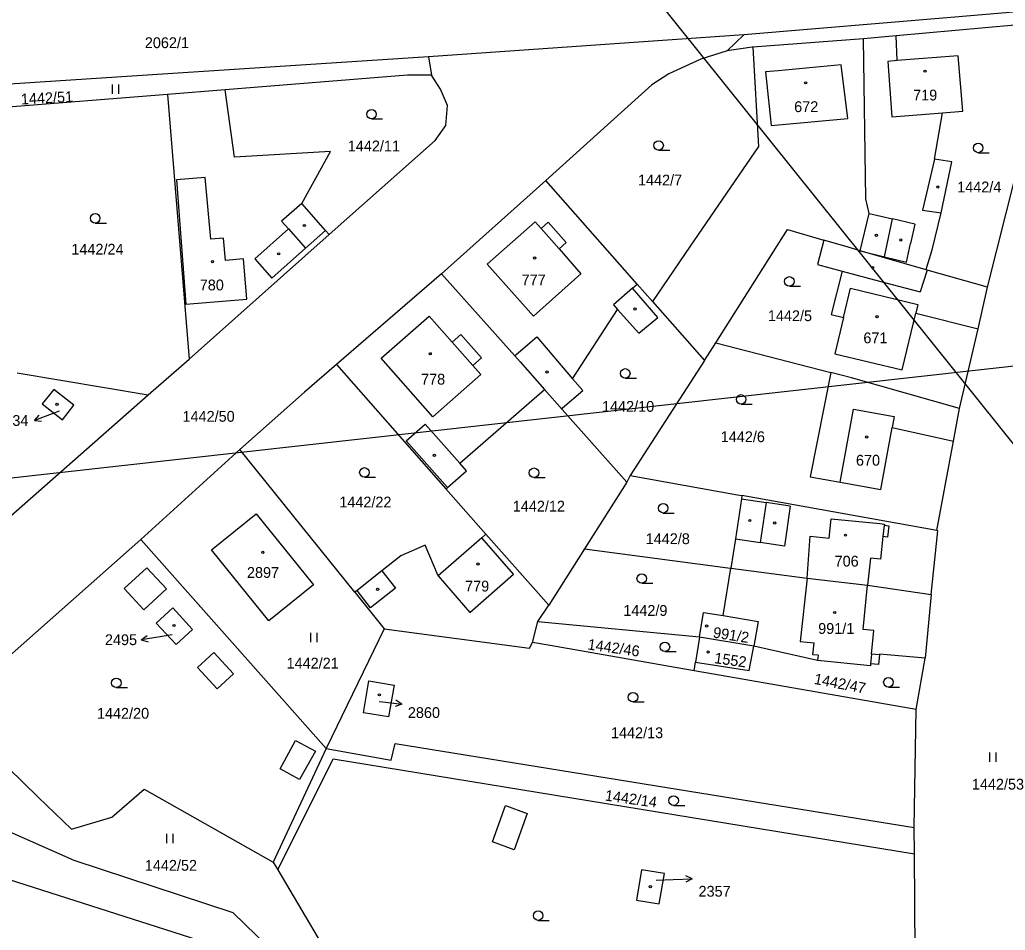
# Model space of a CAD drawing. Extents: x -793666 to -785424, y -1118958 to -1108761.
# Drawn here: x -792788.6 to -792633.4, y -1110305.6 to -1110162.1 of the extents above; entities that cross this region are included whole.
import ezdxf

# ---------------------------------------------------------------- set-up
doc = ezdxf.new("R2010")
doc.units = 0
for name, color, linetype in [('1_2000 - úřady', 7, 'Continuous'), ('Hranice parcel', 7, 'Continuous'), ('Parcelní čísla', 7, 'Continuous'), ('Pop  PČ popisy', 7, 'Continuous'), ('Vnitřní kresba', 7, 'Continuous'), ('Značky budov', 7, 'Continuous'), ('Značky kultur', 7, 'Continuous')]:
    doc.layers.add(name, color=color, linetype=linetype)

msp = doc.modelspace()

# ---------------------------------------------------------------- linework, layer by layer
at = {"layer": '1_2000 - úřady'}
for points in [[(-791938.08, -1109742.36), (-792598.01, -1110271.46), (-792786.15, -1110036.8), (-792126.22, -1109507.7)], [(-792522.06, -1110204.41), (-792422.02, -1111099.6), (-792720.93, -1111133), (-792820.96, -1110237.81)]]:
    msp.add_lwpolyline(points, close=True, dxfattribs=at)
at = {"layer": 'Hranice parcel'}
for p, q in [((-792674.54, -1110164.53), (-792724.21, -1110167.98)), ((-792677.2, -1110167.06), (-792674.54, -1110164.53)), ((-792655.73, -1110165.18), (-792673.16, -1110166.45)), ((-792650.59, -1110164.71), (-792655.73, -1110165.18)), ((-792724.21, -1110167.98), (-792723.77, -1110170.89)), ((-792756.24, -1110173.2), (-792765.3, -1110173.93)), ((-792765.3, -1110173.93), (-792791.78, -1110176.05)), ((-792765.3, -1110173.93), (-792761.9, -1110215.62)), ((-792705.77, -1110187.49), (-792722.17, -1110202.16)), ((-792691.37, -1110203.81), (-792705.77, -1110187.49)), ((-792761.9, -1110215.62), (-792739.85, -1110196)), ((-792645.87, -1110201.53), (-792656.23, -1110198.55)), ((-792722.17, -1110202.16), (-792738.73, -1110216.47)), ((-792691.37, -1110203.81), (-792688.97, -1110206.53)), ((-792637.65, -1110210.85), (-792636.2, -1110204.31)), ((-792688.97, -1110206.53), (-792680.77, -1110215.83)), ((-792640.62, -1110223.39), (-792637.65, -1110210.85)), ((-792680.77, -1110215.83), (-792678.99, -1110213.07)), ((-792678.99, -1110213.07), (-792660.86, -1110217.73)), ((-792768.39, -1110221.23), (-792761.9, -1110215.62)), ((-792738.73, -1110216.47), (-792721.47, -1110236.05)), ((-792680.77, -1110215.83), (-792692.49, -1110233.97)), ((-792788.97, -1110217.76), (-792768.39, -1110221.23)), ((-792705.94, -1110220.41), (-792703.16, -1110223.56)), ((-792703.16, -1110223.56), (-792693.01, -1110235.03)), ((-792641.57, -1110228.57), (-792640.62, -1110223.39)), ((-792644.16, -1110242.64), (-792641.57, -1110228.57)), ((-792753.93, -1110229.88), (-792769.54, -1110244.05)), ((-792735.82, -1110252.35), (-792753.93, -1110229.88)), ((-792693.01, -1110235.03), (-792699.65, -1110245.51)), ((-792692.49, -1110233.97), (-792693.01, -1110235.03)), ((-792721.47, -1110236.05), (-792715.17, -1110243.19)), ((-792644.16, -1110242.64), (-792674.88, -1110237.13)), ((-792705.28, -1110254.41), (-792715.17, -1110243.19)), ((-792769.54, -1110244.05), (-792799.79, -1110270.88)), ((-792740.34, -1110276.96), (-792769.54, -1110244.05)), ((-792699.65, -1110245.51), (-792705.28, -1110254.41)), ((-792677.84, -1110256.04), (-792676.62, -1110248.54)), ((-792735.82, -1110252.35), (-792731.19, -1110258.09)), ((-792645.08, -1110252.7), (-792646.01, -1110262.76)), ((-792707, -1110256.94), (-792705.28, -1110254.41)), ((-792707.82, -1110260.28), (-792707, -1110256.94)), ((-792707, -1110256.94), (-792681.54, -1110259.37)), ((-792731.19, -1110258.09), (-792740.34, -1110276.96)), ((-792681.55, -1110259.43), (-792682.17, -1110263.35)), ((-792681.55, -1110259.43), (-792681.54, -1110259.37)), ((-792673.01, -1110260.82), (-792681.55, -1110259.43)), ((-792682.38, -1110264.72), (-792682.17, -1110263.35)), ((-792647.45, -1110270.81), (-792646.01, -1110262.76)), ((-792647.73, -1110289.44), (-792647.45, -1110270.81)), ((-792740.34, -1110276.96), (-792748.68, -1110294.88)), ((-792647.69, -1110293.54), (-792647.73, -1110289.44)), ((-792647.35, -1110350.05), (-792647.69, -1110293.54)), ((-792748.68, -1110294.88), (-792747.96, -1110296.1))]:
    msp.add_line(p, q, dxfattribs=at)
for points in [[(-792594.35, -1110157.78), (-792616.04, -1110159.6), (-792641.97, -1110161.78), (-792674.54, -1110164.53)], [(-792636.2, -1110204.31), (-792631.71, -1110186.61), (-792626.82, -1110169.51), (-792626.68, -1110167.87), (-792626.94, -1110166.21), (-792627.67, -1110165.03), (-792628.66, -1110163.9), (-792630.27, -1110163.16), (-792631.9, -1110162.99), (-792650.59, -1110164.71)], [(-792656.23, -1110198.55), (-792654.82, -1110192.66), (-792655.33, -1110190.39), (-792655.73, -1110165.18)], [(-792645.87, -1110201.53), (-792645.74, -1110201.14), (-792644.89, -1110198.38), (-792643.49, -1110192.57), (-792641.81, -1110184.53), (-792644.56, -1110184.12), (-792643.28, -1110176.8), (-792640.09, -1110176.54), (-792640.81, -1110167.82), (-792650.4, -1110168.59), (-792650.59, -1110164.71)], [(-792677.2, -1110167.06), (-792681.35, -1110168.35), (-792686.39, -1110170.67), (-792689.06, -1110172.4), (-792705.77, -1110187.49)], [(-792673.16, -1110166.45), (-792672.26, -1110182.14), (-792682.99, -1110197.8), (-792688.97, -1110206.53)], [(-792673.16, -1110166.45), (-792673.25, -1110166.46), (-792677.2, -1110167.06)], [(-792724.21, -1110167.98), (-792821.65, -1110174.35), (-792836.73, -1110180.03)], [(-792723.77, -1110170.89), (-792727.53, -1110170.89), (-792756.24, -1110173.2)], [(-792739.85, -1110196), (-792723.19, -1110181.17), (-792721.47, -1110178.8), (-792721.22, -1110175.68), (-792722.34, -1110173.08), (-792723.77, -1110170.89)], [(-792739.85, -1110196), (-792740.43, -1110195.35), (-792744.17, -1110191.11), (-792739.65, -1110182.91), (-792754.78, -1110183.81), (-792756.24, -1110173.2)], [(-792678.99, -1110213.07), (-792667.71, -1110195.2), (-792661.95, -1110196.88)], [(-792661.95, -1110196.88), (-792662.98, -1110200.74), (-792659.09, -1110201.77), (-792660.81, -1110208.6), (-792658.87, -1110209.07), (-792660.24, -1110214.79), (-792649.61, -1110217.33), (-792647.48, -1110208.4), (-792637.65, -1110210.85)], [(-792656.23, -1110198.55), (-792658.14, -1110197.99), (-792661.95, -1110196.88)], [(-792722.17, -1110202.16), (-792710.64, -1110215.1), (-792709.81, -1110216.03), (-792705.94, -1110220.41)], [(-792636.2, -1110204.31), (-792645.67, -1110201.59), (-792645.87, -1110201.53)], [(-792703.16, -1110223.56), (-792703.14, -1110223.32), (-792699.94, -1110220.59), (-792701.55, -1110218.71), (-792694.44, -1110207.78), (-792691.1, -1110211.55), (-792688.13, -1110209.06), (-792692.09, -1110204.45), (-792691.37, -1110203.81)], [(-792738.73, -1110216.47), (-792743.75, -1110220.82), (-792753.93, -1110229.88)], [(-792660.86, -1110217.73), (-792664.12, -1110234.17), (-792659.38, -1110235.02), (-792652.98, -1110236.17), (-792651.22, -1110226.38), (-792641.57, -1110228.57)], [(-792640.62, -1110223.39), (-792657.62, -1110218.56), (-792660.86, -1110217.73)], [(-792832.52, -1110277.99), (-792822.21, -1110268.85), (-792813.91, -1110261.49), (-792801.89, -1110250.87), (-792796.66, -1110246.15), (-792768.39, -1110221.23)], [(-792783.22, -1110220.39), (-792785.04, -1110222.69), (-792781.87, -1110225.18), (-792780.07, -1110222.89), (-792783.22, -1110220.39)], [(-792721.47, -1110236.05), (-792721.24, -1110235.85), (-792718.24, -1110233.2), (-792719.31, -1110231.99), (-792705.94, -1110220.41)], [(-792692.49, -1110233.97), (-792675.56, -1110237.01), (-792674.88, -1110237.13)], [(-792674.88, -1110237.13), (-792674.95, -1110237.64), (-792675.88, -1110243.96), (-792676.62, -1110248.54)], [(-792749.36, -1110256.86), (-792758.41, -1110245.67), (-792751.37, -1110240.02), (-792742.31, -1110251.18), (-792749.36, -1110256.86)], [(-792715.17, -1110243.19), (-792715.82, -1110243.76), (-792722.68, -1110249.74), (-792724.72, -1110244.95), (-792728.6, -1110246.6), (-792731.57, -1110248.99), (-792735.46, -1110252.06), (-792735.82, -1110252.35)], [(-792645.08, -1110252.7), (-792644.03, -1110242.66), (-792644.16, -1110242.64)], [(-792699.65, -1110245.51), (-792677.11, -1110248.48), (-792676.62, -1110248.54)], [(-792676.62, -1110248.54), (-792664.58, -1110250.11), (-792655.1, -1110251.26), (-792645.08, -1110252.7)], [(-792761.37, -1110258.2), (-792763.97, -1110260.6), (-792767.1, -1110257.22), (-792764.46, -1110254.78), (-792761.37, -1110258.2)], [(-792681.54, -1110259.37), (-792680.93, -1110255.52), (-792677.84, -1110256.04)], [(-792677.84, -1110256.04), (-792672.3, -1110256.96), (-792673.01, -1110260.82)], [(-792731.19, -1110258.09), (-792708.3, -1110261.17), (-792707.82, -1110260.28)], [(-792682.38, -1110264.72), (-792705.08, -1110260.76), (-792707.82, -1110260.28)], [(-792682.17, -1110263.35), (-792673.72, -1110264.68), (-792673.01, -1110260.82)], [(-792646.01, -1110262.76), (-792653.19, -1110262.08), (-792653.21, -1110262.2), (-792653.37, -1110263.75), (-792654.6, -1110263.62), (-792654.64, -1110263.97), (-792662.95, -1110263.1), (-792673.01, -1110260.82)], [(-792647.45, -1110270.81), (-792679.36, -1110265.25), (-792682.38, -1110264.72)], [(-792729.64, -1110266.97), (-792730.5, -1110271.99), (-792734.43, -1110271.34), (-792733.61, -1110266.29), (-792729.64, -1110266.97)], [(-792799.79, -1110270.88), (-792785.68, -1110284.61), (-792780.46, -1110289.67), (-792774.1, -1110287.81), (-792768.98, -1110283.36), (-792748.68, -1110294.88)], [(-792740.34, -1110276.96), (-792730.09, -1110278.81), (-792729.49, -1110276.2), (-792688.62, -1110282.82), (-792647.73, -1110289.44)], [(-792747.96, -1110296.1), (-792739.25, -1110278.59), (-792647.69, -1110293.54)], [(-792810.95, -1110280.9), (-792780.07, -1110294.56), (-792755.03, -1110302.83), (-792738.35, -1110319.04), (-792720.66, -1110333.41), (-792681.61, -1110364.96), (-792649.52, -1110392.89)], [(-792614.4, -1110416.41), (-792624.78, -1110416.77), (-792634.65, -1110411.27), (-792666.12, -1110385.5), (-792684.9, -1110369.28), (-792739.95, -1110324.15), (-792759.16, -1110307.61), (-792800.59, -1110294.35), (-792820.87, -1110289.8)], [(-792747.96, -1110296.1), (-792737.31, -1110314.17), (-792715.9, -1110332.58), (-792713.52, -1110333.73), (-792705.15, -1110333.15), (-792703.51, -1110325.45), (-792682.4, -1110332.77), (-792649.82, -1110351.57), (-792647.35, -1110350.05)], [(-792687.05, -1110296.66), (-792690.69, -1110296.06), (-792691.48, -1110300.88), (-792687.88, -1110301.46), (-792687.05, -1110296.66)]]:
    msp.add_lwpolyline(points, dxfattribs=at)
at = {"layer": 'Pop  PČ popisy'}
for p, q in [((-792783.47, -1110224.22), (-792786.27, -1110225.29)), ((-792786.27, -1110225.29), (-792785.52, -1110224.47)), ((-792782.4, -1110223.81), (-792783.47, -1110224.22)), ((-792786.27, -1110225.29), (-792785.16, -1110225.4)), ((-792769.45, -1110259.83), (-792768.54, -1110259.18)), ((-792766.49, -1110259.36), (-792769.45, -1110259.83)), ((-792769.45, -1110259.83), (-792768.39, -1110260.17)), ((-792764.57, -1110259.06), (-792766.49, -1110259.36)), ((-792731.98, -1110269.55), (-792731.39, -1110269.62)), ((-792728.41, -1110269.99), (-792729.34, -1110269.37)), ((-792731.39, -1110269.62), (-792728.41, -1110269.99)), ((-792728.41, -1110269.99), (-792729.47, -1110270.36)), ((-792685.7, -1110297.59), (-792682.7, -1110297.49)), ((-792682.7, -1110297.49), (-792683.72, -1110297.02)), ((-792682.7, -1110297.49), (-792683.68, -1110298.02)), ((-792688.37, -1110297.69), (-792685.7, -1110297.59))]:
    msp.add_line(p, q, dxfattribs=at)
at = {"layer": 'Vnitřní kresba'}
for p, q in [((-792650.4, -1110168.59), (-792651.9, -1110168.72)), ((-792669.18, -1110170.19), (-792671.15, -1110170.37)), ((-792659.22, -1110169.28), (-792669.18, -1110170.19)), ((-792658.21, -1110177.7), (-792659.22, -1110169.28)), ((-792651.9, -1110168.72), (-792651.25, -1110177.45)), ((-792671.15, -1110170.37), (-792670.26, -1110178.84)), ((-792670.26, -1110178.84), (-792658.21, -1110177.7)), ((-792651.25, -1110177.45), (-792643.28, -1110176.8)), ((-792644.56, -1110184.12), (-792646.42, -1110192.17)), ((-792759.37, -1110187.03), (-792763.92, -1110187.38)), ((-792758.49, -1110196.74), (-792759.37, -1110187.03)), ((-792763.92, -1110187.38), (-792762.43, -1110206.98)), ((-792744.17, -1110191.11), (-792747.35, -1110193.91)), ((-792654.82, -1110192.66), (-792651.15, -1110193.54)), ((-792652.44, -1110199.49), (-792651.15, -1110193.54)), ((-792647.63, -1110194.38), (-792651.15, -1110193.54)), ((-792646.42, -1110192.17), (-792643.49, -1110192.57)), ((-792747.35, -1110193.91), (-792746.28, -1110195.11)), ((-792715, -1110200.64), (-792707.43, -1110193.98)), ((-792707.43, -1110193.98), (-792706.49, -1110195.05)), ((-792706.49, -1110195.05), (-792705.36, -1110194.06)), ((-792706.49, -1110195.05), (-792703.67, -1110198.23)), ((-792705.36, -1110194.06), (-792702.55, -1110197.24)), ((-792647.63, -1110194.38), (-792648.3, -1110197.4)), ((-792756.52, -1110196.57), (-792758.49, -1110196.74)), ((-792756.17, -1110200.07), (-792756.52, -1110196.57)), ((-792746.28, -1110195.11), (-792751.56, -1110199.82)), ((-792746.28, -1110195.11), (-792743.58, -1110198.15)), ((-792740.43, -1110195.35), (-792743.58, -1110198.15)), ((-792748.91, -1110202.88), (-792743.58, -1110198.15)), ((-792702.55, -1110197.24), (-792703.67, -1110198.23)), ((-792648.96, -1110200.35), (-792648.3, -1110197.4)), ((-792703.67, -1110198.23), (-792700.21, -1110202.16)), ((-792656.23, -1110198.55), (-792652.44, -1110199.49)), ((-792652.44, -1110199.49), (-792648.96, -1110200.35)), ((-792753.33, -1110199.81), (-792756.17, -1110200.07)), ((-792752.83, -1110206.18), (-792753.33, -1110199.81)), ((-792751.56, -1110199.82), (-792748.91, -1110202.88)), ((-792707.69, -1110208.84), (-792715, -1110200.64)), ((-792700.21, -1110202.16), (-792707.69, -1110208.84)), ((-792659.09, -1110201.77), (-792652.4, -1110203.53)), ((-792652.4, -1110203.53), (-792646.81, -1110205.04)), ((-792692.09, -1110204.45), (-792695.07, -1110207.07)), ((-792658.87, -1110209.07), (-792657.77, -1110204.46)), ((-792657.77, -1110204.46), (-792647.15, -1110207.02)), ((-792762.43, -1110206.98), (-792752.83, -1110206.18)), ((-792695.07, -1110207.07), (-792694.44, -1110207.78)), ((-792647.15, -1110207.02), (-792647.48, -1110208.4)), ((-792731.7, -1110215.49), (-792724.14, -1110208.83)), ((-792724.14, -1110208.83), (-792720.5, -1110212.95)), ((-792720.5, -1110212.95), (-792719.13, -1110211.73)), ((-792719.13, -1110211.73), (-792715.88, -1110215.4)), ((-792710.4, -1110214.9), (-792707.17, -1110212.13)), ((-792707.17, -1110212.13), (-792701.55, -1110218.71)), ((-792720.5, -1110212.95), (-792717.26, -1110216.62)), ((-792710.4, -1110214.9), (-792710.64, -1110215.1)), ((-792723.52, -1110224.72), (-792731.7, -1110215.49)), ((-792715.88, -1110215.4), (-792717.26, -1110216.62)), ((-792717.26, -1110216.62), (-792715.99, -1110218.05)), ((-792715.99, -1110218.05), (-792723.52, -1110224.72)), ((-792659.38, -1110235.02), (-792657.31, -1110223.5)), ((-792657.31, -1110223.5), (-792650.91, -1110224.65)), ((-792727.73, -1110228.5), (-792724.75, -1110225.87)), ((-792724.75, -1110225.87), (-792719.31, -1110231.99)), ((-792650.91, -1110224.65), (-792651.22, -1110226.38)), ((-792727.73, -1110228.5), (-792721.24, -1110235.85)), ((-792674.95, -1110237.64), (-792671.05, -1110238.21)), ((-792671.05, -1110238.21), (-792672, -1110244.53)), ((-792667.25, -1110238.77), (-792671.05, -1110238.21)), ((-792667.25, -1110238.77), (-792668.18, -1110245.09)), ((-792661.14, -1110243.81), (-792660.83, -1110240.76)), ((-792660.83, -1110240.76), (-792653.17, -1110241.54)), ((-792653.17, -1110241.54), (-792652.43, -1110241.61)), ((-792652.43, -1110241.61), (-792652.45, -1110241.79)), ((-792652.45, -1110241.79), (-792652.66, -1110243.57)), ((-792652.45, -1110241.79), (-792651.75, -1110241.87)), ((-792651.75, -1110241.87), (-792651.96, -1110243.65)), ((-792710.81, -1110249.52), (-792715.82, -1110243.76)), ((-792675.88, -1110243.96), (-792672, -1110244.53)), ((-792668.18, -1110245.09), (-792672, -1110244.53)), ((-792664.58, -1110250.11), (-792664.1, -1110243.51)), ((-792664.1, -1110243.51), (-792661.14, -1110243.81)), ((-792652.66, -1110243.57), (-792653.07, -1110247.14)), ((-792651.96, -1110243.65), (-792652.66, -1110243.57)), ((-792654.62, -1110246.98), (-792655.1, -1110251.26)), ((-792653.07, -1110247.14), (-792654.62, -1110246.98)), ((-792772.13, -1110251.78), (-792768.58, -1110248.49)), ((-792768.58, -1110248.49), (-792765.5, -1110251.82)), ((-792731.57, -1110248.99), (-792729.43, -1110251.71)), ((-792722.68, -1110249.74), (-792717.72, -1110255.53)), ((-792717.72, -1110255.53), (-792710.81, -1110249.52)), ((-792664.58, -1110250.11), (-792665.71, -1110260.09)), ((-792769.05, -1110255.11), (-792772.13, -1110251.78)), ((-792765.5, -1110251.82), (-792769.05, -1110255.11)), ((-792733.38, -1110254.82), (-792735.46, -1110252.06)), ((-792729.43, -1110251.71), (-792733.38, -1110254.82)), ((-792655.77, -1110258.22), (-792655.1, -1110251.26)), ((-792654.07, -1110258.39), (-792655.77, -1110258.22)), ((-792654.45, -1110262.08), (-792654.07, -1110258.39)), ((-792665.71, -1110260.09), (-792663.51, -1110260.31)), ((-792760.62, -1110264.22), (-792758.03, -1110261.82)), ((-792758.03, -1110261.82), (-792754.91, -1110265.2)), ((-792663.7, -1110262.19), (-792663.51, -1110260.31)), ((-792662.86, -1110262.24), (-792663.7, -1110262.19)), ((-792662.86, -1110262.24), (-792662.95, -1110263.1)), ((-792654.45, -1110262.08), (-792654.6, -1110263.62)), ((-792653.21, -1110262.2), (-792654.45, -1110262.08)), ((-792757.5, -1110267.59), (-792760.62, -1110264.22)), ((-792754.91, -1110265.2), (-792757.5, -1110267.59)), ((-792747.59, -1110280.16), (-792745.16, -1110275.69)), ((-792745.16, -1110275.69), (-792742.01, -1110277.41)), ((-792742.01, -1110277.41), (-792744.54, -1110281.83)), ((-792744.54, -1110281.83), (-792747.59, -1110280.16)), ((-792714.15, -1110291.69), (-792712.1, -1110285.96)), ((-792712.1, -1110285.96), (-792708.7, -1110287.19)), ((-792708.7, -1110287.19), (-792710.75, -1110292.91)), ((-792710.75, -1110292.91), (-792714.15, -1110291.69))]:
    msp.add_line(p, q, dxfattribs=at)
msp.add_lwpolyline([(-792645.67, -1110201.59), (-792645.73, -1110201.76), (-792646.81, -1110205.04)], dxfattribs=at)
at = {"layer": 'Značky budov'}
for centre in [(-792646.04, -1110170.25), (-792664.84, -1110172.09), (-792644.02, -1110188.52), (-792743.77, -1110194.57), (-792653.7, -1110196.12), (-792649.85, -1110196.85), (-792747.8, -1110199.04), (-792707.52, -1110199.7), (-792758.23, -1110200.27), (-792654.29, -1110201.18), (-792691.7, -1110207.73), (-792653.59, -1110208.95), (-792723.95, -1110214.78), (-792705.55, -1110217.64), (-792782.72, -1110222.75), (-792655.24, -1110227.89), (-792723.29, -1110230.79), (-792673.62, -1110241.04), (-792669.7, -1110241.45), (-792658.56, -1110243.36), (-792750.31, -1110246.07), (-792716.42, -1110247.9), (-792732.24, -1110251.88), (-792660.25, -1110255.54), (-792764.31, -1110257.59), (-792680.43, -1110257.67), (-792680.18, -1110261.75), (-792731.96, -1110268.52), (-792689.28, -1110298.72)]:
    msp.add_circle(centre, 0.175, dxfattribs=at)
at = {"layer": 'Značky kultur'}
for p, q in [((-792773.98, -1110173.85), (-792773.98, -1110172.35)), ((-792772.98, -1110173.85), (-792772.98, -1110172.35)), ((-792733.19, -1110177.79), (-792731.44, -1110177.79)), ((-792687.99, -1110182.71), (-792686.24, -1110182.71)), ((-792637.66, -1110183.1), (-792635.91, -1110183.1)), ((-792776.7, -1110194.19), (-792774.95, -1110194.19)), ((-792667.4, -1110204.13), (-792665.65, -1110204.13)), ((-792693.24, -1110218.62), (-792691.49, -1110218.62)), ((-792674.99, -1110222.72), (-792673.24, -1110222.72)), ((-792734.31, -1110234.22), (-792732.56, -1110234.22)), ((-792707.61, -1110234.27), (-792705.86, -1110234.27)), ((-792687.26, -1110239.87), (-792685.51, -1110239.87)), ((-792690.64, -1110250.94), (-792688.89, -1110250.94)), ((-792742.74, -1110260.23), (-792742.74, -1110258.73)), ((-792741.74, -1110260.23), (-792741.74, -1110258.73)), ((-792686.99, -1110261.71), (-792685.24, -1110261.71)), ((-792773.38, -1110267.38), (-792771.63, -1110267.38)), ((-792651.8, -1110267.29), (-792650.05, -1110267.29)), ((-792692.02, -1110269.64), (-792690.27, -1110269.64)), ((-792635.81, -1110279.08), (-792635.81, -1110277.58)), ((-792634.81, -1110279.08), (-792634.81, -1110277.58)), ((-792685.62, -1110285.93), (-792683.87, -1110285.93)), ((-792765.43, -1110291.89), (-792765.43, -1110290.39)), ((-792764.43, -1110291.89), (-792764.43, -1110290.39)), ((-792706.95, -1110304.04), (-792705.2, -1110304.04))]:
    msp.add_line(p, q, dxfattribs=at)
for centre in [(-792733.19, -1110177.04), (-792687.99, -1110181.96), (-792637.66, -1110182.35), (-792776.7, -1110193.44), (-792667.4, -1110203.38), (-792693.24, -1110217.87), (-792674.99, -1110221.97), (-792734.31, -1110233.47), (-792707.61, -1110233.52), (-792687.26, -1110239.12), (-792690.64, -1110250.19), (-792686.99, -1110260.96), (-792773.38, -1110266.63), (-792651.8, -1110266.54), (-792692.02, -1110268.89), (-792685.62, -1110285.18), (-792706.95, -1110303.29)]:
    msp.add_circle(centre, 0.75, dxfattribs=at)

# ---------------------------------------------------------------- texts
at = {"layer": 'Parcelní čísla'}
for s, p in [('2062/1', (-792768.89, -1110166.62)), ('719', (-792647.91, -1110174.87)), ('672', (-792666.64, -1110176.7)), ('1442/11', (-792736.93, -1110182.89)), ('1442/7', (-792691.24, -1110188.26)), ('1442/4', (-792640.97, -1110189.35)), ('1442/24', (-792780.46, -1110199.16)), ('777', (-792709.56, -1110204)), ('780', (-792760.24, -1110204.79)), ('1442/5', (-792670.78, -1110209.64)), ('671', (-792655.74, -1110213.12)), ('778', (-792725.39, -1110219.63)), ('1442/10', (-792696.9, -1110223.92)), ('1834', (-792792.28, -1110226.14)), ('1442/50', (-792762.96, -1110225.49)), ('1442/6', (-792678.2, -1110228.7)), ('670', (-792656.91, -1110232.41)), ('1442/22', (-792738.27, -1110238.99)), ('1442/12', (-792710.95, -1110239.64)), ('1442/8', (-792690.02, -1110244.77)), ('706', (-792660.27, -1110248.3)), ('2897', (-792752.81, -1110250.09)), ('779', (-792718.46, -1110252.23)), ('1442/9', (-792693.55, -1110256.07)), ('991/1', (-792662.86, -1110258.91)), ('2495', (-792775.17, -1110260.68)), ('1442/21', (-792746.57, -1110264.37)), ('1442/20', (-792776.43, -1110272.27)), ('2860', (-792727.47, -1110272.16)), ('1442/13', (-792695.49, -1110275.34)), ('1442/53', (-792638.66, -1110283.44)), ('1442/52', (-792768.89, -1110296.23)), ('2357', (-792681.7, -1110300.31))]:
    msp.add_text(s, height=1.7, dxfattribs=at).set_placement(p)
for s, rotation, p in [('1442/51', 3, (-792788.36, -1110175.52)), ('991/2', 351, (-792679.51, -1110259.47)), ('1442/46', 352, (-792699.24, -1110261.36)), ('1552', 352, (-792679.29, -1110263.51)), ('1442/47', 349, (-792663.61, -1110266.77)), ('1442/14', 352, (-792696.51, -1110285.16))]:
    msp.add_text(s, height=1.7, rotation=rotation, dxfattribs=at).set_placement(p)

doc.saveas('drawing.dxf')
